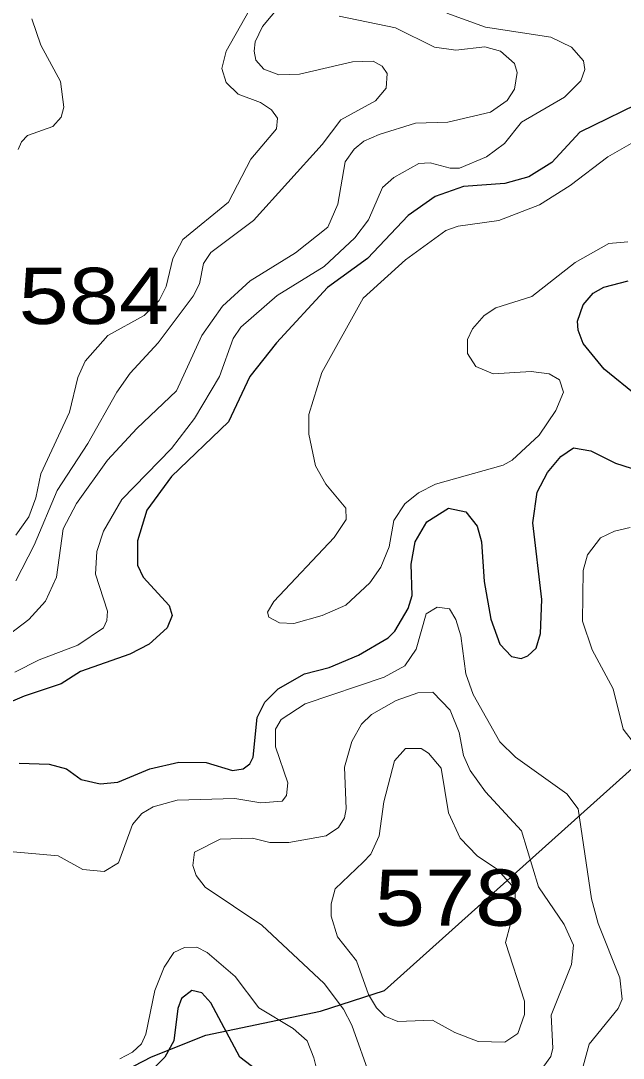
# Model space of a CAD drawing. Extents: x 577 to 602.9, y 7483.8 to 7511.6.
# Drawn here: x 596.29 to 597.148, y 7494.897 to 7496.373 of the extents above; entities that cross this region are included whole.
import ezdxf
from ezdxf.enums import TextEntityAlignment as Align

# ---------------------------------------------------------------- set-up
doc = ezdxf.new("R2010")
doc.units = 0
doc.header["$LTSCALE"] = 0.032
for name, color, linetype, lineweight in [('1', 7, 'Continuous', 25), ('2', 7, 'Continuous', 13), ('26', 7, 'Continuous', 25)]:
    doc.layers.add(name, color=color, linetype=linetype, lineweight=lineweight)
doc.layers.add('61', color=7, linetype='Continuous')

msp = doc.modelspace()

# ---------------------------------------------------------------- linework, layer by layer
at = {"layer": '1'}
for points in [[(597.1858, 7496.2632), (597.0864, 7496.2147), (597.0466, 7496.1718), (597.014, 7496.1511), (596.9798, 7496.1416), (596.921, 7496.1376), (596.8805, 7496.1233), (596.8423, 7496.0963), (596.7842, 7496.035), (596.727, 7495.9937), (596.6546, 7495.915), (596.6165, 7495.8672), (596.5862, 7495.8028), (596.5051, 7495.7249), (596.4701, 7495.6772), (596.4566, 7495.6335), (596.4566, 7495.5985), (596.4646, 7495.5818), (596.5019, 7495.5412), (596.5059, 7495.5269), (596.4988, 7495.5094)], [(597.1691, 7495.8386), (597.1214, 7495.8776), (597.0912, 7495.9142), (597.084, 7495.9332), (597.0832, 7495.946), (597.0912, 7495.969), (597.1055, 7495.9857), (597.1206, 7495.9945), (597.1556, 7496.0032)], [(596.288, 7495.317), (596.331, 7495.3154), (596.3556, 7495.309), (596.3763, 7495.2939), (596.4033, 7495.2876), (596.4288, 7495.2899), (596.4741, 7495.309), (596.5155, 7495.3186), (596.5544, 7495.3178), (596.5918, 7495.3066), (596.6069, 7495.309), (596.6165, 7495.3162), (596.6212, 7495.3257), (596.6268, 7495.3822), (596.6379, 7495.4037), (596.657, 7495.4227), (596.6944, 7495.4442), (596.7294, 7495.453), (596.7715, 7495.4705), (596.8137, 7495.4951), (596.8232, 7495.5046), (596.8423, 7495.5372), (596.8478, 7495.5555), (596.8463, 7495.6001), (596.8518, 7495.6319), (596.8685, 7495.6605), (596.8995, 7495.6796), (596.9242, 7495.6748), (596.9401, 7495.6541), (596.9465, 7495.6319), (596.9504, 7495.5754), (596.96, 7495.5221), (596.9727, 7495.4864), (596.9894, 7495.4689), (597.0029, 7495.4657), (597.0124, 7495.4697), (597.0244, 7495.4808), (597.0307, 7495.5015), (597.0323, 7495.55), (597.0196, 7495.6589), (597.026, 7495.7026), (597.0403, 7495.7305), (597.0594, 7495.7535), (597.0777, 7495.7655), (597.1023, 7495.7615), (597.1373, 7495.744), (597.1715, 7495.7329)], [(596.4988, 7495.5094), (596.4733, 7495.4864), (596.4455, 7495.472), (596.3755, 7495.4474), (596.3477, 7495.4299), (596.2952, 7495.4124), (596.2236, 7495.3822)], [(596.6427, 7494.8677), (596.6021, 7494.8987), (596.5608, 7494.9759), (596.5481, 7494.9902), (596.5338, 7494.9933), (596.5194, 7494.9822), (596.5139, 7494.9679), (596.5083, 7494.9218), (596.4956, 7494.8987), (596.4829, 7494.886)]]:
    msp.add_lwpolyline(points, dxfattribs=at)
at = {"layer": '2'}
for points in [[(596.6817, 7496.4215), (596.6347, 7496.365), (596.6244, 7496.3436), (596.6228, 7496.33), (596.6252, 7496.3173), (596.6363, 7496.3046), (596.6578, 7496.2966), (596.6872, 7496.2974), (596.7628, 7496.3149), (596.7922, 7496.3157), (596.8049, 7496.3086), (596.8121, 7496.2982), (596.8105, 7496.2776), (596.7954, 7496.2593), (596.7461, 7496.2322), (596.7198, 7496.1972)], [(596.63, 7496.4135), (596.5831, 7496.33), (596.5767, 7496.3054), (596.5831, 7496.2855), (596.5998, 7496.2688), (596.6316, 7496.2569), (596.6475, 7496.2465), (596.6562, 7496.2346), (596.6546, 7496.2195), (596.618, 7496.1766), (596.5862, 7496.1153), (596.521, 7496.0621), (596.5067, 7496.035), (596.4972, 7495.9953), (596.4876, 7495.9754), (596.4662, 7495.9539), (596.4145, 7495.9253), (596.3821, 7495.8888)], [(596.2817, 7495.4466), (596.3167, 7495.4641), (596.3715, 7495.4848), (596.4081, 7495.5094), (596.4129, 7495.5198), (596.4137, 7495.5333), (596.397, 7495.5858), (596.3986, 7495.6184), (596.4081, 7495.647), (596.4344, 7495.6923), (596.5051, 7495.7647), (596.5377, 7495.8076), (596.5735, 7495.8672), (596.5926, 7495.9213), (596.6037, 7495.9372), (596.6554, 7495.9825), (596.7222, 7496.0239), (596.7659, 7496.0644), (596.7858, 7496.0899), (596.8057, 7496.136), (596.8216, 7496.1503), (596.8574, 7496.1702), (596.8733, 7496.171), (596.9019, 7496.1638), (596.9154, 7496.1638), (596.9536, 7496.1797), (596.9791, 7496.1988), (597.0037, 7496.229), (597.0649, 7496.2648), (597.088, 7496.2879), (597.0936, 7496.3038), (597.092, 7496.3165), (597.0745, 7496.3356), (597.0451, 7496.3499), (596.952, 7496.3642), (596.8971, 7496.3841)], [(596.2865, 7496.1901), (596.2912, 7496.2012), (596.3, 7496.21), (596.3358, 7496.2227), (596.3477, 7496.2362), (596.3517, 7496.2505), (596.3469, 7496.2871), (596.3191, 7496.3388), (596.3063, 7496.3762)], [(596.7524, 7496.1726), (596.7652, 7496.1909), (596.7787, 7496.202), (596.8009, 7496.2116), (596.8526, 7496.2275), (596.8987, 7496.229), (596.9592, 7496.2434), (596.983, 7496.2601), (596.9934, 7496.276), (596.9973, 7496.2998), (596.9934, 7496.3125), (596.9735, 7496.33), (596.9512, 7496.3364), (596.9099, 7496.3316), (596.8797, 7496.3356), (596.824, 7496.3634), (596.7437, 7496.3801)], [(597.2295, 7496.2386), (597.1262, 7496.1797), (597.0729, 7496.1392), (597.0291, 7496.1114), (596.9711, 7496.0891), (596.9131, 7496.0811), (596.8956, 7496.0748), (596.8383, 7496.0334), (596.7779, 7495.9786), (596.719, 7495.8728), (596.7007, 7495.8132), (596.7007, 7495.7853), (596.7103, 7495.74), (596.7246, 7495.7138), (596.7532, 7495.6796), (596.754, 7495.6637), (596.7365, 7495.6382), (596.6506, 7495.5468), (596.6419, 7495.5317), (596.6435, 7495.5245), (596.6586, 7495.5166), (596.6793, 7495.5158), (596.7198, 7495.5269)], [(596.7198, 7496.1972), (596.622, 7496.0891), (596.5608, 7496.0438), (596.5505, 7496.0279), (596.5449, 7495.9992), (596.5361, 7495.9817), (596.486, 7495.915), (596.4463, 7495.872), (596.4272, 7495.845), (596.3859, 7495.7718), (596.3421, 7495.705), (596.3095, 7495.6271), (596.2833, 7495.5762)], [(596.2554, 7495.4864), (596.3016, 7495.5213), (596.3254, 7495.5476), (596.3413, 7495.5818), (596.3509, 7495.6502), (596.3699, 7495.6867), (596.4137, 7495.748), (596.4558, 7495.7933), (596.5123, 7495.8466), (596.5481, 7495.9253), (596.5775, 7495.9674), (596.6172, 7496.0032), (596.6817, 7496.043), (596.7278, 7496.0796), (596.7421, 7496.1122), (596.7524, 7496.1726)], [(596.7198, 7495.5269), (596.7532, 7495.542), (596.7874, 7495.5738), (596.8033, 7495.5961), (596.8152, 7495.6247), (596.8216, 7495.6621), (596.8375, 7495.6859), (596.8566, 7495.7018), (596.8812, 7495.7138), (596.9775, 7495.7408), (596.9902, 7495.748), (597.0284, 7495.7838), (597.0522, 7495.8187), (597.0633, 7495.845), (597.0578, 7495.8625), (597.0427, 7495.8712), (597.0172, 7495.8744), (596.9631, 7495.8712), (596.9385, 7495.8816), (596.9266, 7495.8998), (596.9266, 7495.9197), (596.9337, 7495.9348), (596.9504, 7495.9539), (596.9671, 7495.9651), (597.018, 7495.981), (597.08, 7496.0295), (597.1278, 7496.0565), (597.1548, 7496.0589)], [(596.3821, 7495.8888), (596.3715, 7495.8657), (596.3596, 7495.8164), (596.3191, 7495.7289), (596.3119, 7495.6947), (596.3016, 7495.6677), (596.2833, 7495.6414)], [(597.1659, 7495.3424), (597.1484, 7495.3655), (597.1341, 7495.4227), (597.1039, 7495.4784), (597.0904, 7495.519), (597.0912, 7495.5913), (597.0975, 7495.6136), (597.1158, 7495.6374), (597.1357, 7495.647), (597.158, 7495.6525)], [(597.08, 7494.8439), (597.0999, 7494.917), (597.1413, 7494.9679), (597.1468, 7494.9814), (597.1437, 7495.0116), (597.1126, 7495.0888), (597.1031, 7495.1238), (597.084, 7495.2518), (597.0681, 7495.2732), (596.995, 7495.3257), (596.9727, 7495.3472), (596.9345, 7495.4148), (596.9242, 7495.4442), (596.917, 7495.4983), (596.9099, 7495.5213), (596.9011, 7495.5365), (596.8836, 7495.5388), (596.8677, 7495.5293), (596.8534, 7495.4792), (596.8375, 7495.4553), (596.8081, 7495.4394), (596.6952, 7495.4013), (596.661, 7495.379), (596.653, 7495.3655), (596.653, 7495.34), (596.6705, 7495.2892), (596.6689, 7495.2709), (596.6626, 7495.2629), (596.6324, 7495.2605), (596.595, 7495.2669), (596.5131, 7495.2645), (596.4789, 7495.255), (596.463, 7495.2454), (596.4495, 7495.2295), (596.4296, 7495.1754), (596.4089, 7495.1627), (596.3787, 7495.1659), (596.3437, 7495.185), (596.2745, 7495.1913)], [(597.0355, 7494.886), (597.0451, 7494.8995), (597.0482, 7494.9114), (597.0458, 7494.9584), (597.0745, 7495.0307), (597.0777, 7495.0578), (597.0641, 7495.0872), (597.0276, 7495.1412), (597.0037, 7495.2208), (596.952, 7495.2764), (596.9305, 7495.3066), (596.921, 7495.3281), (596.9146, 7495.3607), (596.9019, 7495.3925), (596.8773, 7495.418), (596.8558, 7495.4172), (596.8248, 7495.406), (596.7898, 7495.3862), (596.7755, 7495.3726), (596.762, 7495.348), (596.7516, 7495.3114), (596.754, 7495.2518), (596.7516, 7495.2391), (596.7429, 7495.2255), (596.7254, 7495.2136), (596.6721, 7495.2041), (596.6451, 7495.2041), (596.6204, 7495.2104), (596.5743, 7495.2088), (596.5377, 7495.1905), (596.5353, 7495.1715), (596.5401, 7495.1572), (596.5528, 7495.1405), (596.6339, 7495.0864), (596.7222, 7495.0037), (596.75, 7494.9671), (596.762, 7494.944), (596.789, 7494.8685)], [(596.4312, 7494.8963), (596.4495, 7494.9059), (596.4622, 7494.9178), (596.4685, 7494.9313), (596.4813, 7494.9933), (596.4948, 7495.0267), (596.5083, 7495.0474), (596.5234, 7495.0546), (596.5409, 7495.0554), (596.556, 7495.0474), (596.5958, 7495.0132), (596.6292, 7494.9687), (596.6785, 7494.9393), (596.6984, 7494.9218), (596.7079, 7494.8979), (596.7182, 7494.8558)]]:
    msp.add_lwpolyline(points, dxfattribs=at)
msp.add_lwpolyline([(596.7779, 7495.1762), (596.789, 7495.1874), (596.8009, 7495.2136), (596.8073, 7495.2621), (596.8224, 7495.3202), (596.8383, 7495.3377), (596.8606, 7495.3377), (596.8709, 7495.3313), (596.8892, 7495.3098), (596.8995, 7495.2462), (596.9162, 7495.2104), (596.9401, 7495.185), (596.9695, 7495.1659), (596.9942, 7495.1381), (596.995, 7495.115), (596.9806, 7495.0617), (597.0077, 7494.9782), (597.0077, 7494.9592), (596.9981, 7494.9321), (596.9798, 7494.9202), (596.9417, 7494.921), (596.9083, 7494.9337), (596.8765, 7494.9512), (596.8272, 7494.9496), (596.8089, 7494.9568), (596.797, 7494.9687), (596.7858, 7494.9878), (596.7683, 7495.0355), (596.7413, 7495.0697), (596.7325, 7495.0991), (596.7325, 7495.1166), (596.7381, 7495.1381)], close=True, dxfattribs=at)
at = {"layer": '26'}
msp.add_lwpolyline([(596.3235, 7494.8199), (596.4766, 7494.8992), (596.554, 7494.9298), (596.7174, 7494.964), (596.8084, 7494.9933), (597.6244, 7495.7246), (597.6816, 7495.7502), (597.9299, 7495.7984), (599.0697, 7496.0277), (599.1695, 7496.044), (599.3435, 7496.0707), (599.4306, 7496.0881), (599.5907, 7496.1124), (599.6743, 7496.1101), (599.8741, 7496.052), (600.0689, 7495.9566), (600.1375, 7495.9162), (600.3027, 7495.8544), (600.3968, 7495.841), (600.5616, 7495.8366), (600.6496, 7495.8454)], dxfattribs=at)

# ---------------------------------------------------------------- texts
at = {"layer": '61', "width": 1.2}
for s, p in [('584', (596.3945, 7495.9419)), ('578', (596.9017, 7495.0856))]:
    msp.add_text(s, height=0.08, dxfattribs=at).set_placement(p, align=Align.CENTER)

doc.saveas('drawing.dxf')
